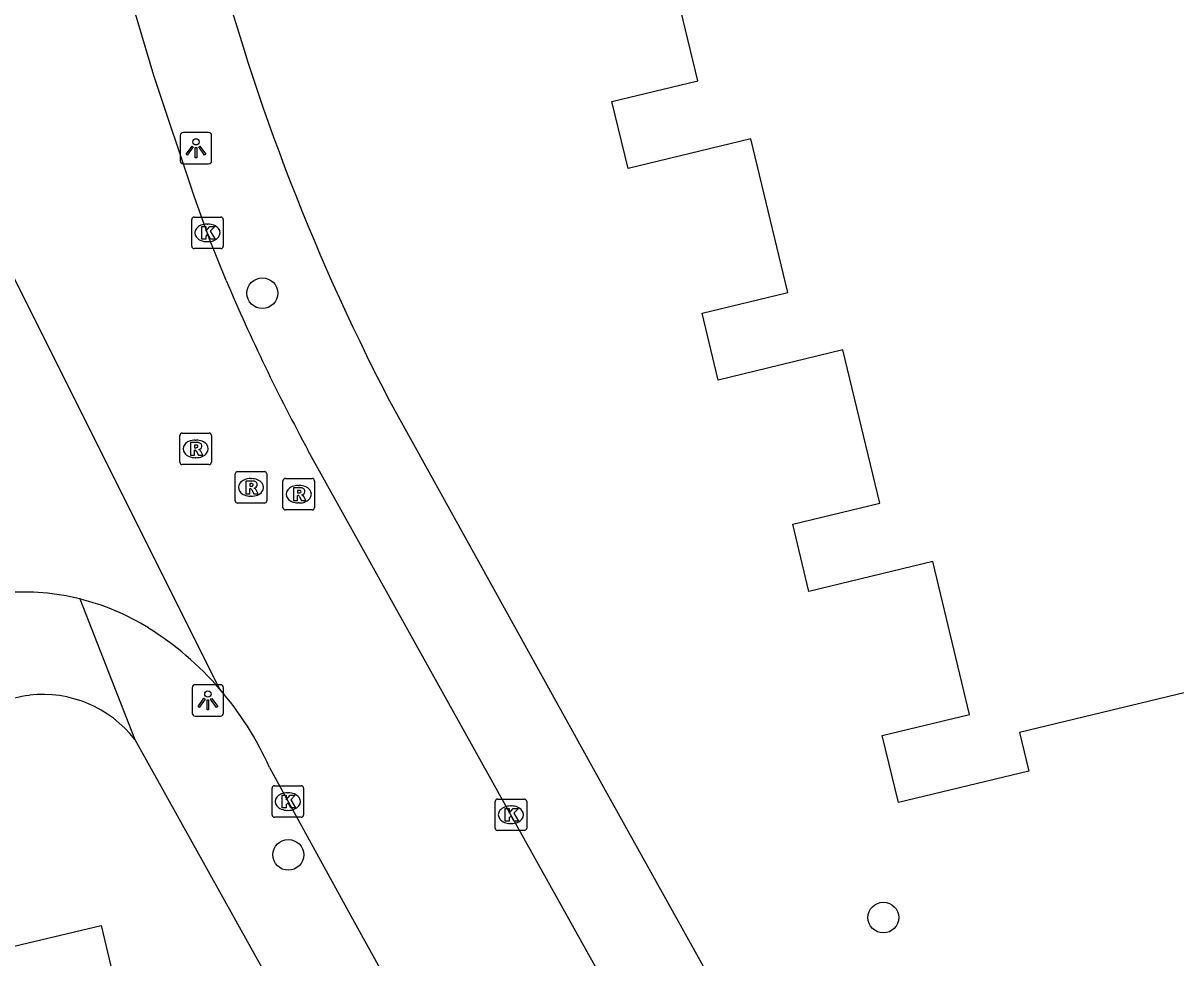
# Model space of a CAD drawing. Extents: x 158038 to 159242, y 380133 to 381214.
# Drawn here: x 158675.52 to 158712.16, y 380505 to 380534.71 of the extents above; entities that cross this region are included whole.
import ezdxf

# ---------------------------------------------------------------- set-up
doc = ezdxf.new("R2010")
doc.units = 0
for name, color, linetype in [('IMGEO_Boom', 7, 'Continuous'), ('IMGEO_Kolk', 7, 'Continuous'), ('IMGEO_Lichtpunt', 7, 'Continuous'), ('IMGEO_Pand', 7, 'Continuous'), ('IMGEO_Rijbaan_lokaal_open', 7, 'Continuous'), ('IMGEO_Rioolput', 7, 'Continuous'), ('IMGEO_Voetpad_open', 7, 'Continuous')]:
    doc.layers.add(name, color=color, linetype=linetype)

msp = doc.modelspace()

# ---------------------------------------------------------------- linework, layer by layer
at = {"layer": 'IMGEO_Boom'}
for centre in [(158683.124, 380526.127), (158683.949, 380508.276), (158702.861, 380506.284)]:
    msp.add_circle(centre, 0.489, dxfattribs=at)
at = {"layer": 'IMGEO_Kolk'}
for p, q in [((158680.879, 380527.618), (158680.879, 380528.47)), ((158680.954, 380528.544), (158681.806, 380528.544)), ((158681.367, 380528.324), (158681.392, 380528.324)), ((158681.88, 380528.47), (158681.88, 380527.618)), ((158681.806, 380527.544), (158680.954, 380527.544)), ((158681.39, 380527.764), (158681.365, 380527.764)), ((158683.434, 380509.545), (158683.434, 380510.397)), ((158683.509, 380510.471), (158684.361, 380510.471)), ((158683.922, 380510.251), (158683.947, 380510.251)), ((158684.435, 380510.397), (158684.435, 380509.545)), ((158690.524, 380509.125), (158690.524, 380509.977)), ((158690.599, 380510.051), (158691.451, 380510.051)), ((158691.525, 380509.977), (158691.525, 380509.125)), ((158683.945, 380509.691), (158683.92, 380509.691)), ((158691.012, 380509.831), (158691.037, 380509.831)), ((158684.361, 380509.471), (158683.509, 380509.471)), ((158691.035, 380509.271), (158691.01, 380509.271)), ((158691.451, 380509.051), (158690.599, 380509.051))]:
    msp.add_line(p, q, dxfattribs=at)
for points in [[(158680.879, 380527.618), (158680.879, 380528.47)], [(158680.954, 380528.544), (158681.806, 380528.544)], [(158681.2, 380528.244), (158681.323, 380528.244), (158681.323, 380528.093), (158681.453, 380528.244), (158681.617, 380528.244), (158681.471, 380528.093), (158681.624, 380527.844), (158681.472, 380527.844), (158681.387, 380528.008), (158681.323, 380527.941), (158681.323, 380527.844), (158681.2, 380527.844), (158681.2, 380528.244)], [(158681.88, 380528.47), (158681.88, 380527.618)], [(158681.806, 380527.544), (158680.954, 380527.544)], [(158683.434, 380509.545), (158683.434, 380510.397)], [(158683.509, 380510.471), (158684.361, 380510.471)], [(158684.435, 380510.397), (158684.435, 380509.545)], [(158683.755, 380510.171), (158683.878, 380510.171), (158683.878, 380510.02), (158684.008, 380510.171), (158684.172, 380510.171), (158684.026, 380510.02), (158684.179, 380509.771), (158684.027, 380509.771), (158683.942, 380509.935), (158683.878, 380509.868), (158683.878, 380509.771), (158683.755, 380509.771), (158683.755, 380510.171)], [(158690.524, 380509.125), (158690.524, 380509.977)], [(158690.599, 380510.051), (158691.451, 380510.051)], [(158691.525, 380509.977), (158691.525, 380509.125)], [(158690.845, 380509.751), (158690.968, 380509.751), (158690.968, 380509.6), (158691.098, 380509.751), (158691.262, 380509.751), (158691.116, 380509.6), (158691.269, 380509.351), (158691.117, 380509.351), (158691.032, 380509.515), (158690.968, 380509.448), (158690.968, 380509.351), (158690.845, 380509.351), (158690.845, 380509.751)], [(158684.361, 380509.471), (158683.509, 380509.471)], [(158691.451, 380509.051), (158690.599, 380509.051)]]:
    msp.add_lwpolyline(points, dxfattribs=at)
for centre, start, end in [((158680.956, 380528.468), 91.552, 178.448), ((158680.956, 380528.468), 91.552, 178.448), ((158681.804, 380528.468), 1.552, 88.448), ((158681.804, 380528.468), 1.552, 88.448), ((158680.956, 380527.62), 181.552, 268.448), ((158680.956, 380527.62), 181.552, 268.448), ((158681.804, 380527.62), 271.552, 358.448), ((158681.804, 380527.62), 271.552, 358.448), ((158683.511, 380510.395), 91.552, 178.448), ((158683.511, 380510.395), 91.552, 178.448), ((158684.359, 380510.395), 1.552, 88.448), ((158684.359, 380510.395), 1.552, 88.448), ((158690.601, 380509.975), 91.552, 178.448), ((158690.601, 380509.975), 91.552, 178.448), ((158691.449, 380509.975), 1.552, 88.448), ((158691.449, 380509.975), 1.552, 88.448), ((158683.511, 380509.547), 181.552, 268.448), ((158683.511, 380509.547), 181.552, 268.448), ((158684.359, 380509.547), 271.552, 358.448), ((158684.359, 380509.547), 271.552, 358.448), ((158690.601, 380509.127), 181.552, 268.448), ((158690.601, 380509.127), 181.552, 268.448), ((158691.449, 380509.127), 271.552, 358.448), ((158691.449, 380509.127), 271.552, 358.448)]:
    msp.add_arc(centre, 0.0765, start, end, dxfattribs=at)
for centre, major_axis, ratio, start_param, end_param in [((158681.366, 380528.044), (-0.387, 0.002), 0.722429, 4.712389, 7.853982), ((158681.391, 380528.044), (-0.39, 0.002), 0.717154, 1.570796, 4.712389), ((158683.921, 380509.971), (-0.387, 0.002), 0.722429, 4.712389, 7.853982), ((158683.946, 380509.971), (-0.39, 0.002), 0.717154, 1.570796, 4.712389), ((158691.011, 380509.551), (-0.387, 0.002), 0.722429, 4.712389, 7.853982), ((158691.036, 380509.551), (-0.39, 0.002), 0.717154, 1.570796, 4.712389)]:
    msp.add_ellipse(centre, major_axis=major_axis, ratio=ratio, start_param=start_param, end_param=end_param, dxfattribs=at)
at = {"layer": 'IMGEO_Lichtpunt'}
for p, q in [((158680.515, 380531.139), (158680.515, 380530.332)), ((158680.515, 380531.139), (158680.515, 380530.332)), ((158681.417, 380531.234), (158680.609, 380531.234)), ((158681.417, 380531.234), (158680.609, 380531.234)), ((158681.511, 380530.332), (158681.511, 380531.139)), ((158681.511, 380530.332), (158681.511, 380531.139)), ((158680.609, 380530.238), (158681.417, 380530.238)), ((158680.609, 380530.238), (158681.417, 380530.238)), ((158680.894, 380513.588), (158680.894, 380512.781)), ((158680.894, 380513.588), (158680.894, 380512.781)), ((158681.796, 380513.683), (158680.988, 380513.683)), ((158681.796, 380513.683), (158680.988, 380513.683)), ((158681.89, 380512.781), (158681.89, 380513.588)), ((158681.89, 380512.781), (158681.89, 380513.588)), ((158680.988, 380512.687), (158681.796, 380512.687)), ((158680.988, 380512.687), (158681.796, 380512.687))]:
    msp.add_line(p, q, dxfattribs=at)
for points in [[(158680.889, 380530.803), (158680.928, 380530.775), (158680.74, 380530.513), (158680.702, 380530.54), (158680.889, 380530.803)], [(158681.101, 380530.775), (158681.139, 380530.802), (158681.326, 380530.54), (158681.287, 380530.512), (158681.101, 380530.775)], [(158680.991, 380530.755), (158681.038, 380530.755), (158681.038, 380530.433), (158680.991, 380530.433), (158680.991, 380530.755)], [(158681.268, 380513.252), (158681.307, 380513.224), (158681.119, 380512.962), (158681.081, 380512.989), (158681.268, 380513.252)], [(158681.37, 380513.204), (158681.417, 380513.204), (158681.417, 380512.882), (158681.37, 380512.882), (158681.37, 380513.204)], [(158681.48, 380513.224), (158681.518, 380513.251), (158681.705, 380512.989), (158681.666, 380512.961), (158681.48, 380513.224)]]:
    msp.add_lwpolyline(points, dxfattribs=at)
for centre in [(158681.014, 380530.937), (158681.393, 380513.386)]:
    msp.add_circle(centre, 0.0994, dxfattribs=at)
for centre, start, end in [((158680.609, 380531.139), 90, 180), ((158680.609, 380531.139), 90, 180), ((158681.417, 380531.139), 0, 90), ((158681.417, 380531.139), 0, 90), ((158680.609, 380530.332), 180, 270), ((158680.609, 380530.332), 180, 270), ((158681.417, 380530.332), 270, 0), ((158681.417, 380530.332), 270, 360), ((158680.988, 380513.588), 90, 180), ((158680.988, 380513.588), 90, 180), ((158681.796, 380513.588), 0, 90), ((158681.796, 380513.588), 0, 90), ((158680.988, 380512.781), 180, 270), ((158680.988, 380512.781), 180, 270), ((158681.796, 380512.781), 270, 0), ((158681.796, 380512.781), 270, 360)]:
    msp.add_arc(centre, 0.0946, start, end, dxfattribs=at)
at = {"layer": 'IMGEO_Pand'}
for points in [[(158713.654, 380513.723), (158707.187, 380512.164), (158707.482, 380510.94), (158703.337, 380509.942), (158702.824, 380512.071), (158705.6, 380512.739), (158704.429, 380517.597), (158700.495, 380516.649), (158699.98, 380518.786), (158702.75, 380519.453), (158701.577, 380524.322), (158697.612, 380523.366), (158697.099, 380525.494), (158699.829, 380526.152), (158698.652, 380531.034), (158694.746, 380530.093), (158694.233, 380532.223), (158696.961, 380532.88), (158695.788, 380537.75)], [(158672.902, 380501.865), (158672.236, 380504.66), (158678.004, 380506.034), (158678.673, 380503.226), (158681.372, 380503.869), (158682.294, 380500), (158682.788, 380497.925), (158677.315, 380496.629)]]:
    msp.add_lwpolyline(points, dxfattribs=at)
at = {"layer": 'IMGEO_Rijbaan_lokaal_open'}
for points in [[(158681.974, 380526.532), (158681.442, 380527.839), (158680.953, 380529.213), (158679.677, 380533.042), (158678.536, 380536.904), (158675.841, 380548.65)], [(158681.761, 380513.558), (158674.352, 380528.374)], [(158711.7, 380472.436), (158691.025, 380509.551), (158684.584, 380521.122)], [(158683.352, 380511.051), (158685.993, 380506.242), (158697.142, 380486.116), (158701.312, 380478.576), (158706.513, 380469.396)]]:
    msp.add_lwpolyline(points, dxfattribs=at)
for centre, radius, start, end in [((158739.653, 380551.024), 62.664, 203.0074, 208.50163), ((158675.516, 380509.098), 7.531, 76.1298, 94.2385), ((158675.507, 380509.088), 7.544, 58.013, 76.0851), ((158674.2, 380506.989), 10.016, 40.9836, 58.0315), ((158674.207, 380507.006), 9.999, 23.8617, 40.9386)]:
    msp.add_arc(centre, radius, start, end, dxfattribs=at)
at = {"layer": 'IMGEO_Rioolput'}
for p, q in [((158680.505, 380520.753), (158680.505, 380521.605)), ((158680.58, 380521.679), (158681.432, 380521.679)), ((158681.506, 380521.605), (158681.506, 380520.753)), ((158680.993, 380521.459), (158681.018, 380521.459)), ((158681.016, 380520.899), (158680.991, 380520.899)), ((158681.432, 380520.679), (158680.58, 380520.679)), ((158682.263, 380519.529), (158682.263, 380520.381)), ((158682.338, 380520.455), (158683.19, 380520.455)), ((158682.751, 380520.235), (158682.776, 380520.235)), ((158683.264, 380520.381), (158683.264, 380519.529)), ((158683.78, 380519.313), (158683.78, 380520.165)), ((158683.855, 380520.239), (158684.707, 380520.239)), ((158684.781, 380520.165), (158684.781, 380519.313)), ((158684.268, 380520.019), (158684.293, 380520.019)), ((158683.19, 380519.455), (158682.338, 380519.455)), ((158682.774, 380519.675), (158682.749, 380519.675)), ((158684.291, 380519.459), (158684.266, 380519.459)), ((158684.707, 380519.239), (158683.855, 380519.239))]:
    msp.add_line(p, q, dxfattribs=at)
for points in [[(158680.505, 380520.753), (158680.505, 380521.605)], [(158680.58, 380521.679), (158681.432, 380521.679)], [(158681.506, 380521.605), (158681.506, 380520.753)], [(158681.094, 380521.377), (158680.842, 380521.379), (158680.842, 380520.979)], [(158681.02, 380521.298), (158680.966, 380521.298), (158680.966, 380521.217)], [(158680.842, 380520.979), (158680.966, 380520.979), (158680.966, 380521.141), (158680.977, 380521.141)], [(158680.966, 380521.217), (158681.018, 380521.217)], [(158681.024, 380521.112), (158681.095, 380520.979), (158681.235, 380520.979), (158681.17, 380521.105)], [(158681.432, 380520.679), (158680.58, 380520.679)], [(158682.263, 380519.529), (158682.263, 380520.381)], [(158682.338, 380520.455), (158683.19, 380520.455)], [(158682.852, 380520.153), (158682.6, 380520.155), (158682.6, 380519.755)], [(158683.264, 380520.381), (158683.264, 380519.529)], [(158683.78, 380519.313), (158683.78, 380520.165)], [(158683.855, 380520.239), (158684.707, 380520.239)], [(158684.781, 380520.165), (158684.781, 380519.313)], [(158682.6, 380519.755), (158682.724, 380519.755), (158682.724, 380519.917), (158682.735, 380519.917)], [(158682.778, 380520.074), (158682.724, 380520.074), (158682.724, 380519.993)], [(158682.724, 380519.993), (158682.776, 380519.993)], [(158682.782, 380519.888), (158682.853, 380519.755), (158682.993, 380519.755), (158682.928, 380519.881)], [(158684.369, 380519.937), (158684.117, 380519.939), (158684.117, 380519.539)], [(158684.295, 380519.858), (158684.241, 380519.858), (158684.241, 380519.777)], [(158684.241, 380519.777), (158684.293, 380519.777)], [(158683.19, 380519.455), (158682.338, 380519.455)], [(158684.117, 380519.539), (158684.241, 380519.539), (158684.241, 380519.701), (158684.252, 380519.701)], [(158684.299, 380519.672), (158684.37, 380519.539), (158684.51, 380519.539), (158684.445, 380519.665)], [(158684.707, 380519.239), (158683.855, 380519.239)]]:
    msp.add_lwpolyline(points, dxfattribs=at)
for centre, radius, start, end in [((158680.582, 380521.603), 0.0765, 91.552, 178.448), ((158680.582, 380521.603), 0.0765, 91.552, 178.448), ((158681.43, 380521.603), 0.0765, 1.552, 88.448), ((158681.43, 380521.603), 0.0765, 1.552, 88.448), ((158681.026, 380521.202), 0.0964, 77.0061, 93.1865), ((158681.04, 380521.259), 0.0378, 276.6634, 79.6772), ((158681.093, 380521.267), 0.109, 350.3612, 89.416), ((158681.091, 380521.267), 0.112, 277.5842, 350.9817), ((158680.976, 380521.088), 0.0533, 26.0293, 88.6989), ((158681.002, 380521.406), 0.19, 274.7715, 282.9687), ((158681.075, 380521.052), 0.108, 29.5134, 73.7905), ((158680.582, 380520.755), 0.0765, 181.552, 268.448), ((158680.582, 380520.755), 0.0765, 181.552, 268.448), ((158681.43, 380520.755), 0.0765, 271.552, 358.448), ((158681.43, 380520.755), 0.0765, 271.552, 358.448), ((158682.34, 380520.379), 0.0765, 91.552, 178.448), ((158682.34, 380520.379), 0.0765, 91.552, 178.448), ((158682.851, 380520.043), 0.109, 350.3612, 89.416), ((158683.188, 380520.379), 0.0765, 1.552, 88.448), ((158683.188, 380520.379), 0.0765, 1.552, 88.448), ((158683.857, 380520.163), 0.0765, 91.552, 178.448), ((158683.857, 380520.163), 0.0765, 91.552, 178.448), ((158684.705, 380520.163), 0.0765, 1.552, 88.448), ((158684.705, 380520.163), 0.0765, 1.552, 88.448), ((158682.734, 380519.864), 0.0533, 26.0293, 88.6989), ((158682.76, 380520.182), 0.19, 274.7715, 282.9687), ((158682.784, 380519.978), 0.0964, 77.0061, 93.1865), ((158682.798, 380520.035), 0.0378, 276.6634, 79.6772), ((158682.849, 380520.043), 0.112, 277.5842, 350.9817), ((158682.833, 380519.828), 0.108, 29.5134, 73.7905), ((158684.277, 380519.966), 0.19, 274.7715, 282.9687), ((158684.301, 380519.762), 0.0964, 77.0061, 93.1865), ((158684.315, 380519.819), 0.0378, 276.6634, 79.6772), ((158684.368, 380519.827), 0.109, 350.3612, 89.416), ((158684.366, 380519.827), 0.112, 277.5842, 350.9817), ((158682.34, 380519.531), 0.0765, 181.552, 268.448), ((158682.34, 380519.531), 0.0765, 181.552, 268.448), ((158683.188, 380519.531), 0.0765, 271.552, 358.448), ((158683.188, 380519.531), 0.0765, 271.552, 358.448), ((158684.251, 380519.648), 0.0533, 26.0293, 88.6989), ((158684.35, 380519.612), 0.108, 29.5134, 73.7905), ((158683.857, 380519.315), 0.0765, 181.552, 268.448), ((158683.857, 380519.315), 0.0765, 181.552, 268.448), ((158684.705, 380519.315), 0.0765, 271.552, 358.448), ((158684.705, 380519.315), 0.0765, 271.552, 358.448)]:
    msp.add_arc(centre, radius, start, end, dxfattribs=at)
for centre, major_axis, ratio, start_param, end_param in [((158680.992, 380521.179), (-0.387, 0.002), 0.722429, 4.712389, 7.853982), ((158681.017, 380521.179), (-0.39, 0.002), 0.717154, 1.570796, 4.712389), ((158682.75, 380519.955), (-0.387, 0.002), 0.722429, 4.712389, 7.853982), ((158682.775, 380519.955), (-0.39, 0.002), 0.717154, 1.570796, 4.712389), ((158684.267, 380519.739), (-0.387, 0.002), 0.722429, 4.712389, 7.853982), ((158684.292, 380519.739), (-0.39, 0.002), 0.717154, 1.570796, 4.712389)]:
    msp.add_ellipse(centre, major_axis=major_axis, ratio=ratio, start_param=start_param, end_param=end_param, dxfattribs=at)
at = {"layer": 'IMGEO_Voetpad_open'}
for points in [[(158717.742, 380471.085), (158717.127, 380471.069), (158716.515, 380471.2), (158715.947, 380471.48), (158715.443, 380471.877), (158694.084, 380510.227), (158687.12, 380522.794)], [(158677.321, 380516.41), (158679.067, 380511.942)], [(158679.067, 380511.942), (158683.218, 380504.501), (158690.712, 380490.978)]]:
    msp.add_lwpolyline(points, dxfattribs=at)
for centre, radius, start, end in [((158748.988, 380554.883), 69.695, 194.16391, 207.41437), ((158676.167, 380509.657), 3.716, 96.8701, 112.2894), ((158676.157, 380509.698), 3.675, 37.64, 96.7922)]:
    msp.add_arc(centre, radius, start, end, dxfattribs=at)

doc.saveas('drawing.dxf')
